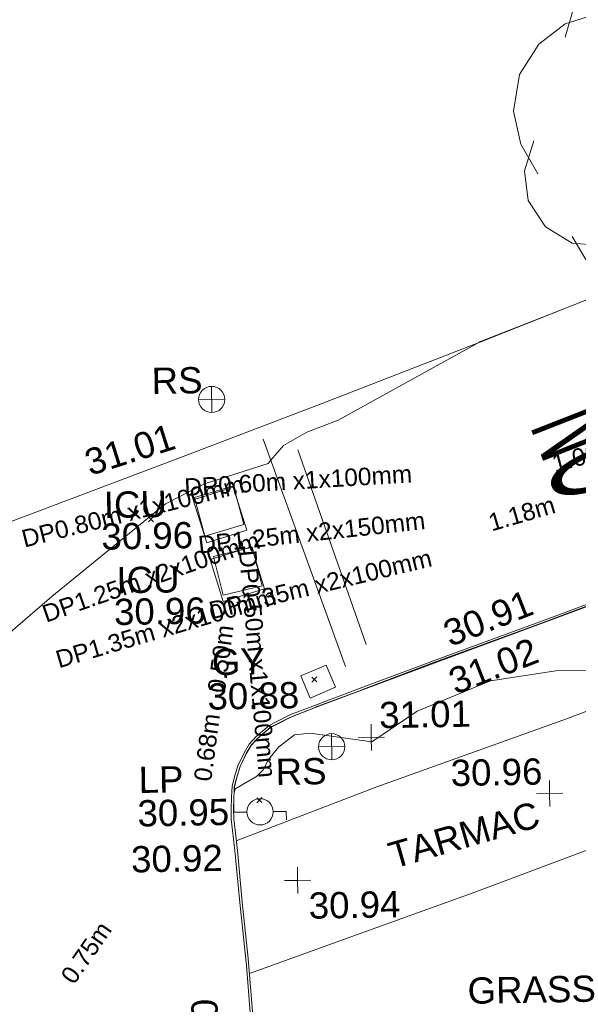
# Model space of a CAD drawing. Header units: millimetres. Extents: x -287732 to 520720, y -88450 to 287754.
# Tile 350 of 383: x 340293 to 348279, y 184843 to 198909. Entities that reach past the tile are written whole.
import ezdxf

# ---------------------------------------------------------------- set-up
doc = ezdxf.new("R2010")
doc.units = ezdxf.units.MM
doc.linetypes.add('IMPORT-UG_ELEC_QLB2 _2_', pattern=[2500, 1500, -300.0000000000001, 0, -50, 150, -300.0000000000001, 0, -200])
doc.linetypes.add('IMPORT-UG_ELEC_STREET LIGHTING_QLB2 _2_', pattern=[2700, 1500, -300.0000000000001, 0, -250, 150, -300.0000000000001, 0, -200])
for name, color, linetype, lineweight, true_color in [('00_TOPO_FOOTPATH', 7, 'Continuous', 9, 0xa50000), ('00_TOPO_FURN_LAMP_POST', 7, 'Continuous', 9, 0x666666), ('00_TOPO_FURN_SIGN', 7, 'Continuous', 9, 0x666666), ('00_TOPO_KERB_BOTTOM', 1, 'Continuous', 9, 0xff0000), ('00_TOPO_KERB_TOP', 7, 'Continuous', 9, 0xa500a5), ('00_TOPO_LEVEL_SPOT', 7, 'Continuous', 9, 0x666666), ('00_TOPO_ROAD_MARKING_WHITE_CONTINUOUS', 7, 'Continuous', 9, 0x999999), ('00_TOPO_ROAD_MARKING_WHITE_DASH', 7, 'Continuous', 9, 0x999999), ('00_TOPO_SERV_GULLY', 7, 'Continuous', 9, 0x5252a5), ('00_TOPO_SERV_IC', 5, 'Continuous', 9, 0x0000ff), ('00_TOPO_TREE', 7, 'Continuous', 9, 0x666666), ('00_TOPO_WALL', 7, 'Continuous', 9, 0x7c00a5), ('01_DTM_CONTOUR_MNR', 7, 'Continuous', 9, 0xa5a552), ('12333-PUM-2D-U-0001-C01 - Rev2_REVIT IMPORT_dwg', 7, 'Continuous', 9, 0x767676), ('PUM-ELECTRIC-MH', 1, 'Continuous', 9, 0xff0000), ('PUM-ELECTRIC-QLB2', 1, 'IMPORT-UG_ELEC_QLB2 _2_', 9, 0xff0000)]:
    doc.layers.add(name, color=color, linetype=linetype, lineweight=lineweight, true_color=true_color)
for name, color, linetype, lineweight in [('00_TOPO_ROAD_TEXT', 7, 'Continuous', 9), ('00_TOPO_SURVEY_TEXT', 7, 'Continuous', 9), ('GEN-TEXT', 7, 'Continuous', 9)]:
    doc.layers.add(name, color=color, linetype=linetype, lineweight=lineweight)
doc.styles.add('Arial_1', font='arial.ttf', dxfattribs={"height": 250})
doc.styles.add('Swis721 Lt BT_2', font='swissl.ttf', dxfattribs={"height": 375})
doc.styles.add('Swis721 Lt BT_36', font='swissl.ttf', dxfattribs={"width": 0.398204, "height": 1495.6})

# ---------------------------------------------------------------- blocks, each defined once
blk = doc.blocks.new('12333-PUM-2D-U-0001-C01 - Rev2_REVIT IMPORT_dwg_CONIFEROUS_TREE_2-2077551-Site Location Plan Proposed')
at = {"layer": '00_TOPO_TREE', "color": 254, "true_color": 0xcccccc, "flags": 128}
for points in [[(534253466.4402457, 725747976.2438531), (534253608.7872778, 725748450.7339597), (534253940.9303523, 725748782.8770343), (534254415.420459, 725748972.6730769), (534254889.9105656, 725748925.2240661), (534255316.9516615, 725748640.5300022)], [(534254747.5635336, 725748735.4280237), (534255127.1556189, 725748877.7750556), (534255601.6457254, 725748925.2240661), (534256028.6868215, 725748830.326045), (534256408.2789067, 725748640.5300022), (534256692.9729707, 725748355.8359383), (534256930.218024, 725747976.2438531), (534257025.1160453, 725747549.2027571)], [(534253039.3991498, 725746030.834416), (534252802.1540966, 725746457.8755119), (534252707.2560751, 725746932.3656185), (534252802.1540966, 725747454.3047358), (534253086.8481605, 725747881.3458316), (534253466.4402457, 725748166.0398957), (534253940.9303523, 725748308.3869276)], [(534256550.6259387, 725748023.6928637), (534256882.7690135, 725747881.3458316), (534257167.4630774, 725747644.1007785), (534257309.8101092, 725747264.5086931), (534257262.3610986, 725746884.9166079), (534257072.5650561, 725746552.7735332)], [(534255222.0536402, 725747786.4478104), (534255601.6457254, 725747644.1007785), (534255886.3397895, 725747406.8557252)], [(534257025.1160453, 725746979.8146291), (534257214.912088, 725746600.2225438), (534257262.3610986, 725746173.1814479), (534257167.4630774, 725745746.1403519), (534256930.218024, 725745366.5482666), (534256598.0749494, 725745129.3032134), (534256218.4828641, 725744939.5071706)], [(534254415.420459, 725745983.3854052), (534254130.7263951, 725746362.9774907), (534254083.2773843, 725746790.0185865)], [(534253988.3793631, 725744986.9561815), (534253513.8892564, 725745034.4051921), (534253134.2971711, 725745271.6502453), (534252897.0521178, 725745651.2423306), (534252849.6031071, 725746078.2834266), (534252991.9501391, 725746505.3245225)], [(534256171.0338535, 725746173.1814479), (534255981.2378108, 725745841.0383732), (534255696.5437468, 725745603.79332)], [(534256550.6259387, 725745271.6502453), (534256408.2789067, 725744844.6091493), (534256076.1358322, 725744559.9150853), (534255649.0947362, 725744465.0170641), (534255222.0536402, 725744654.8131068)], [(534255791.4417682, 725744749.7111281), (534255506.7477043, 725744512.4660747), (534255127.1556189, 725744370.1190428), (534254747.5635336, 725744322.6700321), (534254367.9714484, 725744370.1190428), (534253988.3793631, 725744559.9150853), (534253703.685299, 725744797.1601387), (534253513.8892564, 725745129.3032134)]]:
    blk.add_lwpolyline(points, dxfattribs=at)
at = {"layer": '00_TOPO_TREE', "color": 254, "true_color": 0xcccccc}
blk.add_circle((534255032.2575976, 725746695.120565), 146.3752130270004, dxfattribs=at)
blk = doc.blocks.new('12333-PUM-2D-U-0001-C01 - Rev2_REVIT IMPORT_dwg_MSL_Lamp_Post_SYM-2077199-Site Location Plan Proposed')
at = {"layer": '00_TOPO_FURN_LAMP_POST', "color": 254, "true_color": 0xcccccc, "flags": 128}
for points in [[(-500.1060478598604, 0), (-1000.212095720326, 0), (-1000.212095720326, 316.7338303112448)], [(500.1060478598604, 0), (1000.21209571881, 0), (1000.21209571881, -316.7338303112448)]]:
    blk.add_lwpolyline(points, dxfattribs=at)
at = {"layer": '00_TOPO_FURN_LAMP_POST', "color": 254, "true_color": 0xcccccc}
blk.add_circle((0, 0), 500.1060478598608, dxfattribs=at)
blk = doc.blocks.new('12333-PUM-2D-U-0001-C01 - Rev2_REVIT IMPORT_dwg_MSL_RoadSign_SYM-2077193-Site Location Plan Proposed')
at = {"layer": '00_TOPO_FURN_SIGN', "color": 254, "true_color": 0xcccccc}
for p, q in [((-0.2287617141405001, -500.0000000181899), (-0.2287617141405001, 499.9999999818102)), ((-500.2287617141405, 0), (499.7712382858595, 0))]:
    blk.add_line(p, q, dxfattribs=at)
blk.add_circle((-0.2287617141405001, 0), 500.0000000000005, dxfattribs=at)
blk = doc.blocks.new('12333-PUM-2D-U-0001-C01 - Rev2_REVIT IMPORT_dwg_MM-2077200-Site Location Plan Proposed')
at = {"layer": '00_TOPO_LEVEL_SPOT', "color": 254, "true_color": 0xcccccc, "flags": 128}
for points in [[(500.0000000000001, 0), (0, 0), (0, 500.0000000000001)], [(0, -500.0000000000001), (0, 0), (-500.0000000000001, 0)]]:
    blk.add_lwpolyline(points, dxfattribs=at)
blk = doc.blocks.new('12333-PUM-2D-U-0001-C01 - Rev2_REVIT IMPORT_dwg_MGS62954_T2_Galway_ITM_3d_Rev1-2077680-Site Location Plan Proposed')
at = {"layer": '00_TOPO_FOOTPATH', "color": 254, "true_color": 0xcccccc, "flags": 128}
for points in [[(534248562.9681848, 725736579.3094741), (534250584.7405633, 725737315.0757012), (534253329.4256321, 725738242.3550633), (534255006.9095218, 725738846.8755075), (534257369.0119515, 725739660.2037543), (534260974.7725107, 725740882.3517034), (534262378.3379819, 725741367.4649073), (534263388.3214845, 725743118.314409), (534263869.2367824, 725743903.2250398)], [(534248718.6373059, 725734679.9125371), (534250138.5690098, 725735167.1204989), (534251973.3285202, 725735792.0748065), (534254583.8702681, 725736718.4569662), (534257116.1752563, 725737574.0772308), (534259141.5322168, 725738235.1601133), (534259292.5698661, 725738292.5023692)]]:
    blk.add_lwpolyline(points, dxfattribs=at)
at = {"layer": '00_TOPO_KERB_BOTTOM', "color": 254, "true_color": 0xcccccc, "flags": 128}
blk.add_lwpolyline([(534248754.5370339, 725733568.92922), (534248679.2515222, 725734798.1638137), (534248600.1411707, 725735696.3920149), (534248542.5985284, 725736439.0200849), (534248498.2315711, 725736891.2897148), (534248497.6083621, 725737035.0052536), (534248506.0598192, 725737205.8161117), (534248517.6095918, 725737362.6724449), (534248565.3154967, 725737526.8333315), (534248605.5966628, 725737650.5781373), (534248697.8451734, 725737834.8778354), (534248771.9885535, 725737956.7478905), (534248874.8722439, 725738065.7494179), (534249062.4046213, 725738217.6356547), (534249161.0970445, 725738267.7979598), (534249361.4470868, 725738364.2162869), (534249727.2917244, 725738498.721734), (534250410.0151918, 725738742.967564), (534251592.9467062, 725739159.6475543), (534253007.73765, 725739651.4470351), (534254513.2036013, 725740182.218458)], dxfattribs=at)
at = {"layer": '00_TOPO_KERB_TOP', "color": 254, "true_color": 0xcccccc, "flags": 128}
blk.add_lwpolyline([(534248760.8173509, 725734022.0556049), (534248704.9091083, 725734894.0230231), (534248633.9946312, 725735699.194308), (534248576.4389476, 725736441.9906832), (534248532.1931399, 725736893.0253347), (534248531.5807799, 725737034.2390158), (534248539.9668943, 725737203.7292435), (534248551.224633, 725737356.6194938), (534248597.7836797, 725737516.8339237), (534248637.1104431, 725737637.6467797), (534248727.5938575, 725737818.4200606), (534248799.148277, 725737936.0346212), (534248898.0163122, 725738040.7817079), (534249080.995189, 725738188.9799733), (534249176.159672, 725738237.3491356), (534249374.703826, 725738332.8983802), (534249738.873928, 725738466.7881719), (534250421.3791761, 725738710.9559336), (534251604.1662307, 725739127.5850387), (534253018.9617317, 725739619.3861037), (534254525.0856649, 725740150.3895066)], dxfattribs=at)
at = {"layer": '00_TOPO_ROAD_MARKING_WHITE_CONTINUOUS', "color": 254, "true_color": 0xcccccc}
blk.add_line((534249050.0000001, 725742310.0000002), (534250170.0000001, 725739040.0000001), dxfattribs=at)
at = {"layer": '00_TOPO_ROAD_MARKING_WHITE_DASH', "color": 254, "true_color": 0xcccccc}
blk.add_line((534249540.0000001, 725742150.0000001), (534250470, 725739350), dxfattribs=at)
at = {"layer": '00_TOPO_SERV_GULLY', "color": 254, "true_color": 0xcccccc, "flags": 128}
blk.add_lwpolyline([(534249525.6060002, 725738918.5007275), (534249890.1506943, 725739065.9183446), (534250019.1026288, 725738747.0368946), (534249654.5579346, 725738599.6192776)], close=True, dxfattribs=at)
at = {"layer": '00_TOPO_SERV_IC', "color": 254, "true_color": 0xcccccc, "flags": 128}
for points in [[(534248033.4456688, 725741459.7451729), (534248217.0999051, 725740842.1559523), (534248790.8534817, 725741012.7746602), (534248607.1992454, 725741630.3638811)], [(534249030.2246534, 725740172.776016), (534248435.5530612, 725740001.1203179), (534248261.6814885, 725740603.4684268), (534248856.3530807, 725740775.1241248)]]:
    blk.add_lwpolyline(points, close=True, dxfattribs=at)
at = {"layer": '00_TOPO_WALL', "color": 254, "true_color": 0xcccccc, "flags": 128}
blk.add_lwpolyline([(534245389.5066136, 725741182.3384602), (534247902.2625425, 725742084.5268403), (534249885.7476711, 725742801.800884), (534252184.5528514, 725743647.4536372), (534254166.6340968, 725744393.0169076), (534254994.5964106, 725744789.9854509), (534255747.2996867, 725745235.44343), (534256122.2084268, 725745452.9025378), (534256660.4840959, 725745705.7297196), (534257606.4547107, 725746078.1135734), (534257604.3864709, 725746083.4379846), (534258824.9644786, 725746515.1033492), (534260889.6357856, 725747247.5686729), (534262196.0648, 725747653.3668263), (534262951.8717778, 725747875.9681308), (534264372.644926, 725748161.8445896)], dxfattribs=at)
at = {"layer": '01_DTM_CONTOUR_MNR', "color": 254, "true_color": 0xcccccc, "flags": 128}
for points in [[(534253837.7357555, 725738927.30084), (534253175.340795, 725738928.4829129), (534252237.9129717, 725738801.8251185), (534251180.4675088, 725738385.5354812), (534250525.0000001, 725737961.6666669), (534249646.1645218, 725738099.4825069), (534249422.4006909, 725738080.7081177), (534249197.3033708, 725737912.5842696), (534249046.5712469, 725737734.4402038), (534248967.6220685, 725737585.9592468), (534248868.0089991, 725737492.9283842), (534248562.7889908, 725737321.5412844), (534248550.0000001, 725737280.0000001), (534248547.7777779, 725737351.6666667), (534248596.8333334, 725737521.0555556), (534248638.3333335, 725737640.5555558), (534248724.4623657, 725737821.8458781), (534248798.3333334, 725737941.1111112), (534248898.3333334, 725738041.6666669), (534249078.6202531, 725738192.0696204), (534249178.858351, 725738241.7124738), (534249369.5454546, 725738331.3636365), (534249722.7272727, 725738465.0000001), (534249739.4915902, 725738471.5252295), (534250391.25, 725738701.2500001), (534250419.2597403, 725738712.2207794), (534251364.5032364, 725739052.8203883), (534251597.7282719, 725739136.8151851), (534252676.2526316, 725739509.4239237), (534253017.8479713, 725739626.4560866), (534253356.6978371, 725739746.5441536), (534254524.7202798, 725740157.9195805)], [(534254724.4120647, 725744660.4449096), (534254170.0000001, 725744390), (534253172.1959832, 725744018.9573002), (534252180.0000002, 725743650.0000001), (534252153.9984339, 725743636.2136992), (534250126.5084478, 725742561.2174326), (534249675.1113361, 725742400.9210527), (534249338.6275273, 725742215.7542769), (534249150.0000001, 725742010.0000001), (534249113.4638554, 725741962.4598396), (534248197.5101411, 725741687.7414067), (534247634.3277394, 725741410.5059032), (534245986.9022996, 725740114.1030366), (534245322.3274122, 725739559.3249269), (534242970.5199674, 725737866.297664), (534242767.0164425, 725737738.6801766), (534242603.8464557, 725737646.1148571), (534239490.0000001, 725736160.0000001), (534237424.0170395, 725734869.9787009), (534237401.6031415, 725734851.0317049), (534237386.7762394, 725734818.5030985), (534236089.3232542, 725733675.7995386)]]:
    blk.add_lwpolyline(points, dxfattribs=at)
blk.add_blockref('12333-PUM-2D-U-0001-C01 - Rev2_REVIT IMPORT_dwg_CONIFEROUS_TREE_2-2077551-Site Location Plan Proposed', (0, 0))
at = {"xscale": 0.375, "yscale": 0.375, "zscale": 0.375}
for name, p in [('12333-PUM-2D-U-0001-C01 - Rev2_REVIT IMPORT_dwg_MSL_RoadSign_SYM-2077193-Site Location Plan Proposed', (534248321.9433639, 725742889.7366612)), ('12333-PUM-2D-U-0001-C01 - Rev2_REVIT IMPORT_dwg_MM-2077200-Site Location Plan Proposed', (534250518.5258605, 725738022.1707804)), ('12333-PUM-2D-U-0001-C01 - Rev2_REVIT IMPORT_dwg_MSL_RoadSign_SYM-2077193-Site Location Plan Proposed', (534249950.4762461, 725737899.0173883)), ('12333-PUM-2D-U-0001-C01 - Rev2_REVIT IMPORT_dwg_MM-2077200-Site Location Plan Proposed', (534253053.9787642, 725737176.4766421)), ('12333-PUM-2D-U-0001-C01 - Rev2_REVIT IMPORT_dwg_MSL_Lamp_Post_SYM-2077199-Site Location Plan Proposed', (534248910.8087198, 725736987.4083531)), ('12333-PUM-2D-U-0001-C01 - Rev2_REVIT IMPORT_dwg_MM-2077200-Site Location Plan Proposed', (534249430.1202824, 725735999.5654812))]:
    blk.add_blockref(name, p, dxfattribs=at)
at = {"layer": '00_TOPO_FOOTPATH', "color": 251, "true_color": 0x666666, "insert": (534247054.818593, 725736528.0666237), "char_height": 375, "width": 1495.902363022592, "attachment_point": 1, "line_spacing_factor": 1.005061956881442, "style": 'Swis721 Lt BT_2'}
blk.add_mtext('30.92', dxfattribs=at)
at = {"layer": '00_TOPO_FURN_LAMP_POST', "char_height": 375, "attachment_point": 1, "line_spacing_factor": 1.005061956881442, "style": 'Swis721 Lt BT_2'}
for s, insert, width in [('LP', (534247183.0652721, 725737661.3580787), 707.5855621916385), ('30.95', (534247158.2940801, 725737182.9026992), 1495.902363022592)]:
    blk.add_mtext(s, dxfattribs=dict(at, insert=insert, width=width))
at = {"layer": '00_TOPO_FURN_SIGN', "char_height": 375, "width": 783.5679044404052, "attachment_point": 1, "line_spacing_factor": 1.005061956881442, "style": 'Swis721 Lt BT_2'}
for insert in [(534247468.1667837, 725743357.2373984), (534249143.1855717, 725737741.8589929)]:
    blk.add_mtext('RS', dxfattribs=dict(at, insert=insert))
at = {"layer": '00_TOPO_KERB_BOTTOM', "color": 251, "true_color": 0x666666, "insert": (534251537.2797574, 725739644.8391101), "char_height": 375, "width": 1495.902363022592, "attachment_point": 1, "rotation": 20.389033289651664, "line_spacing_factor": 1.005061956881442, "style": 'Swis721 Lt BT_2'}
blk.add_mtext('30.91', dxfattribs=at)
at = {"layer": '00_TOPO_KERB_TOP', "color": 251, "true_color": 0x666666, "char_height": 375, "width": 1495.902363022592, "attachment_point": 1, "line_spacing_factor": 1.005061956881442, "style": 'Swis721 Lt BT_2'}
for s, insert, rotation in [('31.02', (534251602.2507135, 725738960.0657263), 20.389033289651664), ('31.00', (534247887.9143651, 725733017.8845875), 90.38360992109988)]:
    blk.add_mtext(s, dxfattribs=dict(at, insert=insert, rotation=rotation))
at = {"layer": '00_TOPO_LEVEL_SPOT', "char_height": 375, "width": 1495.902363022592, "attachment_point": 1, "line_spacing_factor": 1.005061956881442, "style": 'Swis721 Lt BT_2'}
for s, insert in [('31.01', (534250637.2557402, 725738526.314143)), ('30.96', (534251644.6386116, 725737682.0940555)), ('30.94', (534249582.9269378, 725735822.6039225))]:
    blk.add_mtext(s, dxfattribs=dict(at, insert=insert))
at = {"layer": '00_TOPO_ROAD_TEXT', "color": 251, "true_color": 0x666666, "insert": (534254260.5635914, 725742950.5988173), "char_height": 1495.6, "width": 1420.243334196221, "attachment_point": 1, "rotation": 290.36594414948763, "line_spacing_factor": 1.005061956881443, "style": 'Swis721 Lt BT_36'}
blk.add_mtext('NO', dxfattribs=at)
at = {"layer": '00_TOPO_SERV_GULLY', "color": 251, "true_color": 0x666666, "char_height": 375, "attachment_point": 1, "line_spacing_factor": 1.005061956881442, "style": 'Swis721 Lt BT_2'}
for s, insert, width in [('GY', (534248258.307074, 725739325.7995539), 821.5590755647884), ('30.88', (534248188.0004794, 725738833.9816608), 1495.902363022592)]:
    blk.add_mtext(s, dxfattribs=dict(at, insert=insert, width=width))
at = {"layer": '00_TOPO_SERV_IC', "color": 251, "true_color": 0x666666, "char_height": 375, "attachment_point": 1, "line_spacing_factor": 1.005061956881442, "style": 'Swis721 Lt BT_2'}
for s, insert, width in [('ICU', (534246753.4154778, 725741597.9082549), 1021.012723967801), ('30.96', (534246711.3505567, 725741145.9660571), 1495.902363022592), ('ICU', (534246914.8206059, 725740517.6940162), 1021.012723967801), ('30.96', (534246872.7556849, 725740065.7518183), 1495.902363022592)]:
    blk.add_mtext(s, dxfattribs=dict(at, insert=insert, width=width))
at = {"layer": '00_TOPO_SURVEY_TEXT', "color": 251, "true_color": 0x666666, "insert": (534250703.3349127, 725736500.9473616), "char_height": 375, "width": 2450.430537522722, "attachment_point": 1, "rotation": 15.082496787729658, "line_spacing_factor": 1.005061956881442, "style": 'Swis721 Lt BT_2'}
blk.add_mtext('TARMAC', dxfattribs=at)
at = {"layer": '00_TOPO_SURVEY_TEXT', "color": 251, "true_color": 0x666666, "insert": (534251831.7, 725734567.6296078), "char_height": 375, "width": 2018.280965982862, "attachment_point": 1, "line_spacing_factor": 1.005061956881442, "style": 'Swis721 Lt BT_2'}
blk.add_mtext('GRASS', dxfattribs=at)
at = {"layer": '00_TOPO_WALL', "color": 251, "true_color": 0x666666, "insert": (534246456.9399289, 725742186.4316494), "char_height": 375, "width": 1495.902363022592, "attachment_point": 1, "rotation": 16.62334448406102, "line_spacing_factor": 1.005061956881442, "style": 'Swis721 Lt BT_2'}
blk.add_mtext('31.01', dxfattribs=at)
blk = doc.blocks.new('12333-PUM-2D-U-0001-C01 - Rev2_REVIT IMPORT_dwg-1620468-Site Location Plan Proposed')
at = {"layer": 'GEN-TEXT', "color": 253, "true_color": 0xaaaaaa}
for p, q in [((606307.9948137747, 125304.2884822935), (606378.7054918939, 125374.9991604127)), ((606378.7054918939, 125304.2884822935), (606307.9948137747, 125374.9991604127)), ((608604.9948137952, 122974.288482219), (608675.7054919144, 123044.9991603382)), ((608675.7054919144, 122974.288482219), (608604.9948137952, 123044.9991603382)), ((607788.9948138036, 121264.2884822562), (607859.7054919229, 121334.9991603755)), ((607859.7054919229, 121264.2884822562), (607788.9948138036, 121334.9991603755))]:
    blk.add_line(p, q, dxfattribs=at)
at = {"layer": 'PUM-ELECTRIC-MH', "color": 21, "true_color": 0xffaaaa, "flags": 128}
for points in [[(606971.3501528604, 125639.6438212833), (607109.3501528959, 125082.6438213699), (607670.3501528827, 125240.6438213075), (607532.3501528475, 125797.6438213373)], [(607228.3501528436, 124791.6438212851), (607786.350152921, 124913.6438213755), (607916.3501529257, 124359.6438213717), (607358.3501528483, 124237.6438213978)]]:
    blk.add_lwpolyline(points, close=True, dxfattribs=at)
blk.add_blockref('12333-PUM-2D-U-0001-C01 - Rev2_REVIT IMPORT_dwg_MGS62954_T2_Galway_ITM_3d_Rev1-2077680-Site Location Plan Proposed', (-533641079.6498471, -725615854.3561786))
at = {"layer": 'PUM-ELECTRIC-QLB2', "char_height": 250, "attachment_point": 2, "line_spacing_factor": 0.9417779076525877, "style": 'Arial_1'}
for s, insert, width, rotation in [('1.02m', (612539.910644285, 126266.9034016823), 1160.025439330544, 13.921773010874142), ('DP0.60m x1x100mm', (608452.9941001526, 125981.7590219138), 3893.2779916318, 2.4388279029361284), ('DP0.80m x1x100mm', (606058.9250680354, 125578.7633005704), 3893.2779916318, 13.109208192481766), ('1.18m', (611612.9041339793, 125449.2054330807), 1160.025439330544, 15.339372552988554), ('DP1.25m x2x150mm', (608627.0161671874, 125233.483490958), 3893.2779916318, 5.195577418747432), ('DP1.25m x2x100mm', (606290.6638942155, 124633.6214035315), 3893.2779916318, 18.211590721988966), ('DP1.35m x2x100mm', (608723.117111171, 124492.0918301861), 3893.2779916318, 12.54718578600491), ('DP0.50m x1x100mm', (607958.0778621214, 123256.9825048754), 3893.2779916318, 274.06494730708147), ('DP1.35m x2x100mm', (606497.5404250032, 123906.4256052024), 3893.2779916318, 15.369038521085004), ('0.50m', (607180.9651182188, 123347.5393720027), 1160.025439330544, 81.45198426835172), ('0.68m', (606963.0486566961, 122085.6802013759), 1160.025439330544, 81.45198426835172), ('0.75m', (605209.172321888, 119238.6568303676), 1160.025439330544, 54.23493754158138)]:
    blk.add_mtext(s, dxfattribs=dict(at, insert=insert, width=width, rotation=rotation))

msp = doc.modelspace()

# ---------------------------------------------------------------- block references
at = {"layer": '12333-PUM-2D-U-0001-C01 - Rev2_REVIT IMPORT_dwg', "color": 254, "linetype": 'IMPORT-UG_ELEC_STREET LIGHTING_QLB2 _2_', "true_color": 0xffd4d4, "rotation": 0.9999999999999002}
msp.add_blockref('12333-PUM-2D-U-0001-C01 - Rev2_REVIT IMPORT_dwg-1620468-Site Location Plan Proposed', (-261895.0770586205, 55869.5817132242), dxfattribs=at)

doc.saveas('drawing.dxf')
